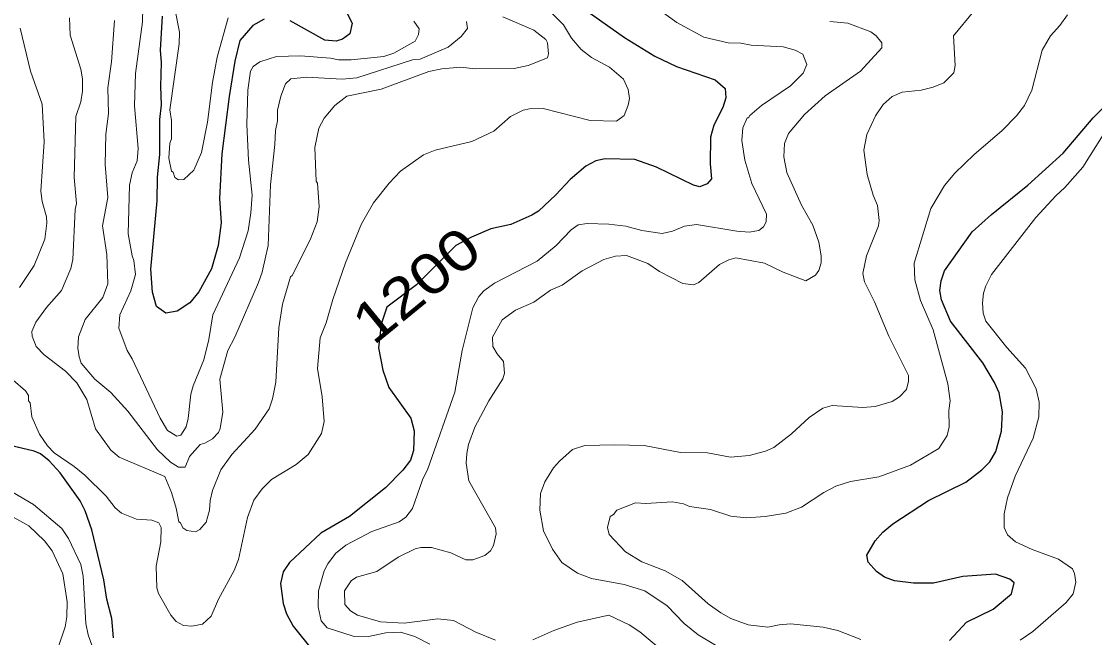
# Model space of a CAD drawing. Extents: x 598.3 to 623.2, y 6902.2 to 6930.1.
# Drawn here: x 602.546 to 604.675, y 6920.281 to 6921.503 of the extents above; entities that cross this region are included whole.
import ezdxf
from ezdxf.enums import TextEntityAlignment as Align

# ---------------------------------------------------------------- set-up
doc = ezdxf.new("R2010")
doc.units = 0
doc.header["$LTSCALE"] = 0.032
doc.layers.add('1', color=7, linetype='Continuous', lineweight=25)
doc.layers.add('2', color=7, linetype='Continuous', lineweight=13)
doc.layers.add('61', color=7, linetype='Continuous')

msp = doc.modelspace()

# ---------------------------------------------------------------- linework, layer by layer
at = {"layer": '1'}
for points in [[(603.5982, 6921.5743), (603.7424, 6921.4717), (603.8025, 6921.4348), (603.8455, 6921.4141), (603.9224, 6921.3878), (603.942, 6921.3707), (603.9432, 6921.3519), (603.9376, 6921.3327), (603.9197, 6921.2975), (603.9132, 6921.2739), (603.9124, 6921.2211), (603.9148, 6921.1911), (603.9061, 6921.1812), (603.8916, 6921.1756), (603.8792, 6921.179), (603.8061, 6921.2144), (603.7627, 6921.2296), (603.7041, 6921.2312), (603.6851, 6921.2272), (603.6658, 6921.2161), (603.6342, 6921.1901), (603.6062, 6921.1598), (603.5714, 6921.1273), (603.5586, 6921.1191), (603.5169, 6921.101), (603.477, 6921.0918), (603.4389, 6921.0758), (603.4076, 6921.059), (603.3294, 6920.9809), (603.271, 6920.9368), (603.2593, 6920.903), (603.2544, 6920.8562), (603.2625, 6920.8116), (603.2744, 6920.7774), (603.3182, 6920.7164), (603.3247, 6920.6913), (603.3239, 6920.6525), (603.3175, 6920.6333), (603.3027, 6920.6134), (603.2683, 6920.5783), (603.1963, 6920.5215), (603.1397, 6920.4883), (603.0777, 6920.4304), (603.065, 6920.412), (603.06, 6920.3885), (603.0648, 6920.3488), (603.0714, 6920.3287), (603.0848, 6920.3037), (603.1227, 6920.2573)], [(603.1845, 6921.5335), (603.2021, 6921.5002), (603.1975, 6921.479), (603.1829, 6921.4684), (603.1704, 6921.4645), (603.1476, 6921.4661), (603.0786, 6921.5048)], [(603.027, 6921.5078), (603.0048, 6921.4957), (602.9793, 6921.4655), (602.9694, 6921.4247), (602.9579, 6921.3544), (602.9435, 6921.241), (602.9387, 6921.1522), (602.9418, 6921.1039), (602.9362, 6921.0588), (602.9229, 6921.0128), (602.8978, 6920.9672), (602.8801, 6920.9454), (602.8547, 6920.9287), (602.8319, 6920.9246), (602.8137, 6920.9383), (602.8058, 6920.9668), (602.8026, 6921.0119), (602.8147, 6921.1476), (602.8155, 6921.1945), (602.8204, 6921.2399), (602.8205, 6921.309), (602.8237, 6921.3378), (602.8221, 6921.3746), (602.8236, 6921.4218), (602.8213, 6921.4466), (602.8253, 6921.5141)], [(604.3869, 6920.2754), (604.4209, 6920.3116), (604.4737, 6920.3378), (604.5102, 6920.3678), (604.5154, 6920.3899), (604.507, 6920.3972), (604.4786, 6920.4073), (604.4135, 6920.4023), (604.3555, 6920.3894), (604.3157, 6920.3894), (604.2778, 6920.3942), (604.2579, 6920.4009), (604.2425, 6920.4123), (604.2257, 6920.4309), (604.2234, 6920.4447), (604.2399, 6920.4734), (604.2546, 6920.4903), (604.2745, 6920.5071), (604.3458, 6920.5531), (604.4195, 6920.5895), (604.4512, 6920.6143), (604.4672, 6920.6301), (604.4789, 6920.6506), (604.4905, 6920.6911), (604.492, 6920.7289), (604.4856, 6920.7671), (604.4765, 6920.7871), (604.4536, 6920.8263), (604.3894, 6920.9089), (604.3713, 6920.9511), (604.3682, 6920.9695), (604.3706, 6920.9889), (604.3772, 6921.0089), (604.4319, 6921.0861), (604.4702, 6921.1208), (604.5425, 6921.1789), (604.6124, 6921.2424), (604.672, 6921.3124), (604.6925, 6921.333)], [(602.728, 6920.2808), (602.7249, 6920.3193), (602.7153, 6920.3575), (602.7089, 6920.396), (602.6856, 6920.4952), (602.6722, 6920.533), (602.6625, 6920.5524), (602.6226, 6920.6082), (602.6006, 6920.6318), (602.5838, 6920.6457), (602.5706, 6920.6508), (602.5093, 6920.6655)]]:
    msp.add_lwpolyline(points, dxfattribs=at)
at = {"layer": '2'}
for points in [[(603.3241, 6921.5038), (603.3348, 6921.4887), (603.3335, 6921.4777), (603.327, 6921.4641), (603.2844, 6921.4405), (603.2647, 6921.4342), (603.2002, 6921.4272), (603.1745, 6921.4272), (603.1586, 6921.4305), (603.0995, 6921.4352), (603.0517, 6921.4338), (603.0184, 6921.4234), (603.0057, 6921.4139), (603.0002, 6921.4051), (602.9948, 6921.367), (602.9928, 6921.2988), (602.9965, 6921.2283), (603.0033, 6921.1587), (603.001, 6921.1239), (602.9953, 6921.0883), (602.9783, 6921.0346), (602.9257, 6920.9215), (602.9176, 6920.8729), (602.9079, 6920.8325), (602.8861, 6920.7807), (602.882, 6920.7645), (602.8764, 6920.7159), (602.8723, 6920.6997), (602.8621, 6920.6829), (602.8537, 6920.6809), (602.8353, 6920.692), (602.8207, 6920.7167), (602.7652, 6920.8341), (602.7554, 6920.8505), (602.7387, 6920.8951), (602.7412, 6920.9215), (602.7626, 6920.969), (602.7718, 6921.0017), (602.7687, 6921.0292), (602.7651, 6921.0387), (602.7577, 6921.0819), (602.7598, 6921.1786), (602.7654, 6921.2032), (602.7751, 6921.2272), (602.7775, 6921.2513), (602.7703, 6921.3364), (602.7718, 6921.4001), (602.7857, 6921.5027), (602.7872, 6921.5597)], [(603.7989, 6921.5349), (603.8458, 6921.5013), (603.8997, 6921.4726), (603.9479, 6921.4614), (603.9734, 6921.4603), (603.9937, 6921.4564), (604.0571, 6921.4531), (604.0806, 6921.4463), (604.0962, 6921.4384), (604.1042, 6921.4181), (604.0968, 6921.4007), (604.0715, 6921.3757), (604.0139, 6921.3367), (603.9912, 6921.3172), (603.9885, 6921.3124), (603.9854, 6921.3121), (603.977, 6921.2926), (603.9749, 6921.2672), (603.981, 6921.2282), (603.995, 6921.1819), (604.0239, 6921.121), (604.0234, 6921.1063), (604.0183, 6921.0961), (604.0089, 6921.089), (603.9896, 6921.0856), (603.965, 6921.0873), (603.8852, 6921.1009), (603.8615, 6921.0977), (603.8372, 6921.0875), (603.8167, 6921.0832), (603.7766, 6921.0886), (603.7449, 6921.0977), (603.7115, 6921.1017), (603.6681, 6921.1026), (603.6506, 6921.1002), (603.6362, 6921.0902), (603.6067, 6921.0591), (603.5693, 6921.0281), (603.484, 6920.9842), (603.4632, 6920.9689), (603.4533, 6920.9582)], [(602.5747, 6920.8585), (602.5671, 6920.8789), (602.5663, 6920.8888), (602.5745, 6920.9068), (602.5956, 6920.936), (602.6253, 6920.9698), (602.6439, 6921.0136), (602.6474, 6921.0312), (602.6521, 6921.1304), (602.6546, 6921.1425), (602.6505, 6921.1939), (602.6538, 6921.3149), (602.6635, 6921.3441), (602.6667, 6921.3655), (602.6666, 6921.3894), (602.6634, 6921.4088), (602.6424, 6921.4765), (602.6407, 6921.5109)], [(603.5011, 6921.5125), (603.5622, 6921.4861), (603.586, 6921.4678), (603.5894, 6921.4608), (603.5918, 6921.4394), (603.5894, 6921.4315), (603.5509, 6921.4159), (603.5234, 6921.4102), (603.4459, 6921.4093), (603.4168, 6921.4126), (603.3796, 6921.4094), (603.3538, 6921.4043), (603.2595, 6921.3689), (603.1915, 6921.3552), (603.1673, 6921.3369), (603.1462, 6921.3119), (603.136, 6921.2915), (603.1281, 6921.2537), (603.1305, 6921.1868), (603.1329, 6921.1824), (603.1361, 6921.1355), (603.1322, 6921.1061), (603.1183, 6921.0702), (603.0828, 6920.9993), (603.0794, 6920.9968), (603.0634, 6920.9426), (603.0564, 6920.8959), (603.0503, 6920.7883), (603.044, 6920.7551), (603.0372, 6920.7348), (603.0095, 6920.6949), (602.9629, 6920.6444), (602.9415, 6920.6139), (602.9249, 6920.5734), (602.92, 6920.5535), (602.919, 6920.5338), (602.912, 6920.5103), (602.8999, 6920.4955), (602.8911, 6920.4913), (602.874, 6920.4939), (602.866, 6920.4993), (602.8611, 6920.509), (602.8578, 6920.5108), (602.8528, 6920.5378), (602.8433, 6920.5694), (602.8299, 6920.6006), (602.7398, 6920.6394), (602.7228, 6920.6529), (602.6928, 6920.6957), (602.6751, 6920.7536), (602.6554, 6920.7867), (602.6331, 6920.8099), (602.591, 6920.8424), (602.5747, 6920.8585)], [(602.8506, 6921.5257), (602.8592, 6921.482), (602.8584, 6921.4588), (602.8399, 6921.3279), (602.8431, 6921.3071), (602.8432, 6921.2704), (602.8399, 6921.2618), (602.8382, 6921.2324), (602.8431, 6921.2066), (602.8464, 6921.2043), (602.8498, 6921.1941)], [(602.8498, 6921.1941), (602.8571, 6921.1892), (602.8676, 6921.1901), (602.8878, 6921.2087), (602.9031, 6921.2437), (602.9151, 6921.3034), (602.9248, 6921.3824), (602.9337, 6921.4326), (602.9558, 6921.5107)], [(602.905, 6920.3078), (602.9222, 6920.3236), (602.9369, 6920.3576), (602.9677, 6920.4145), (602.9764, 6920.4365), (602.9944, 6920.5197), (603.0068, 6920.554), (603.023, 6920.5766), (603.0417, 6920.5946), (603.0906, 6920.6248), (603.1143, 6920.6445), (603.1408, 6920.6863), (603.1466, 6920.7097), (603.1427, 6920.7588), (603.1329, 6920.8153), (603.1386, 6920.8762), (603.1505, 6920.906), (603.1636, 6920.952), (603.1886, 6921.0246), (603.2202, 6921.1023), (603.2444, 6921.1439), (603.2755, 6921.183), (603.2978, 6921.2068), (603.3432, 6921.2392), (603.3666, 6921.2484), (603.4392, 6921.2653), (603.4831, 6921.2858), (603.5159, 6921.3152), (603.5415, 6921.3272), (603.5537, 6921.3302), (603.5808, 6921.3309), (603.6742, 6921.3067), (603.7266, 6921.306), (603.7416, 6921.3171), (603.7498, 6921.3376), (603.7522, 6921.3509), (603.7498, 6921.3683), (603.74, 6921.3891), (603.7127, 6921.4129), (603.6769, 6921.4318), (603.6565, 6921.4477), (603.6368, 6921.4703), (603.6214, 6921.4965), (603.5891, 6921.5295)], [(603.923, 6920.2663), (603.8887, 6920.287), (603.8606, 6920.3094), (603.8269, 6920.3446), (603.7824, 6920.3739), (603.7419, 6920.3869), (603.6767, 6920.3987), (603.6493, 6920.4088), (603.6181, 6920.4303), (603.5991, 6920.4566), (603.5817, 6920.493), (603.5741, 6920.5338), (603.5758, 6920.567), (603.5844, 6920.5904), (603.6012, 6920.6179), (603.6131, 6920.6316), (603.6392, 6920.6545), (603.6637, 6920.6622), (603.7233, 6920.6639), (603.7811, 6920.6622), (603.8531, 6920.6485), (603.9071, 6920.6476), (603.9525, 6920.6391), (603.9899, 6920.6428), (604.022, 6920.6509), (604.0387, 6920.6584), (604.0737, 6920.6858), (604.1084, 6920.7182), (604.1361, 6920.7366), (604.1543, 6920.7415), (604.2151, 6920.7375), (604.2394, 6920.7397), (604.2736, 6920.7493), (604.2882, 6920.7587), (604.3018, 6920.7733), (604.3058, 6920.7899), (604.3058, 6920.8014), (604.2669, 6920.8794), (604.2385, 6920.9474), (604.2188, 6920.9868), (604.2152, 6921.0033), (604.2223, 6921.0389), (604.246, 6921.098), (604.2476, 6921.1085), (604.2443, 6921.1382), (604.2358, 6921.1591), (604.2241, 6921.2), (604.2169, 6921.248), (604.2233, 6921.2793), (604.2404, 6921.3162), (604.2556, 6921.3389), (604.2735, 6921.3543), (604.2935, 6921.3632), (604.3307, 6921.3672), (604.355, 6921.3729), (604.3761, 6921.3817), (604.3958, 6921.4018), (604.3981, 6921.4164), (604.395, 6921.4751), (604.4353, 6921.5236)], [(604.6214, 6921.5168), (604.6061, 6921.4952), (604.5874, 6921.4747), (604.5708, 6921.4464), (604.5505, 6921.367), (604.5362, 6921.3366), (604.5201, 6921.316), (604.4908, 6921.2867), (604.436, 6921.2399), (604.3975, 6921.2023), (604.3771, 6921.1784), (604.3498, 6921.1323), (604.3169, 6921.0239), (604.3183, 6920.991), (604.3298, 6920.9497), (604.3545, 6920.8918), (604.3836, 6920.785), (604.3884, 6920.7507), (604.386, 6920.7321), (604.3868, 6920.6992), (604.3826, 6920.6822), (604.366, 6920.6562), (604.3098, 6920.6232), (604.2469, 6920.6004), (604.1904, 6920.591), (604.1619, 6920.5816), (604.1381, 6920.569), (604.0935, 6920.5402), (604.0625, 6920.5279), (604.0217, 6920.5213), (603.984, 6920.5191), (603.9535, 6920.5222), (603.913, 6920.5352), (603.8714, 6920.5415), (603.8596, 6920.5465), (603.8377, 6920.5505), (603.7847, 6920.5473), (603.7644, 6920.5488), (603.7269, 6920.534), (603.7206, 6920.5256), (603.7138, 6920.5215), (603.7084, 6920.4997), (603.7119, 6920.4858), (603.744, 6920.4517), (603.7767, 6920.4317), (603.8229, 6920.4135), (603.8564, 6920.3944), (603.9086, 6920.3486), (603.9335, 6920.3303), (603.9531, 6920.3192), (603.9877, 6920.3068), (604.0264, 6920.302), (604.049, 6920.3068), (604.0717, 6920.3084), (604.1365, 6920.302), (604.1656, 6920.2956), (604.211, 6920.2776)], [(602.5433, 6921.4901), (602.5634, 6921.4052), (602.5865, 6921.3392), (602.5905, 6921.265), (602.5841, 6921.1667), (602.5866, 6921.1461), (602.5953, 6921.1161), (602.5962, 6921.1031), (602.5921, 6921.0718), (602.5708, 6921.0195), (602.5418, 6920.9756)], [(602.7305, 6921.5052), (602.7242, 6921.4234), (602.7169, 6921.3719), (602.7184, 6921.3209), (602.7128, 6921.2799), (602.712, 6921.2198), (602.7168, 6921.1543), (602.7063, 6921.0979), (602.7152, 6921.041), (602.7168, 6920.9828), (602.707, 6920.9558), (602.6722, 6920.9121), (602.6586, 6920.8778), (602.6577, 6920.8552), (602.66, 6920.8379), (602.6642, 6920.8259), (602.6913, 6920.7938), (602.7231, 6920.7676), (602.7569, 6920.7307), (602.8157, 6920.6539), (602.8414, 6920.629), (602.8575, 6920.6193), (602.8705, 6920.6194), (602.8792, 6920.6404), (602.9, 6920.6646), (602.9097, 6920.667), (602.925, 6920.6753), (602.9368, 6920.6879), (602.9401, 6920.6959), (602.9452, 6920.7286), (602.9395, 6920.7936), (602.9552, 6920.8509), (602.9692, 6920.8773), (603.0163, 6920.986), (603.023, 6921.006), (603.0349, 6921.0588), (603.0399, 6921.1795), (603.0487, 6921.2591), (603.0496, 6921.2874), (603.0535, 6921.3063), (603.0539, 6921.3272), (603.0601, 6921.3554), (603.0699, 6921.3796), (603.0803, 6921.3899), (603.1119, 6921.3932), (603.1822, 6921.3892), (603.211, 6921.3916), (603.3216, 6921.4271), (603.3367, 6921.4287), (603.3926, 6921.4523), (603.4182, 6921.4737), (603.4307, 6921.4896), (603.4285, 6921.5035)], [(604.1496, 6921.5037), (604.1852, 6921.5), (604.2309, 6921.4829), (604.2417, 6921.4751), (604.2531, 6921.4613), (604.2532, 6921.451), (604.2106, 6921.4047), (604.1406, 6921.356), (604.0997, 6921.3189), (604.0674, 6921.2812), (604.0598, 6921.2613), (604.0583, 6921.2348), (604.0641, 6921.2039), (604.0934, 6921.1389), (604.1163, 6921.0996), (604.1277, 6921.0656), (604.1327, 6921.0389), (604.1326, 6921.0249), (604.1279, 6921.0092), (604.1211, 6921.0002), (604.1023, 6920.9893), (604.0568, 6921.006), (604.0199, 6921.0241), (603.9635, 6921.0345), (603.9495, 6921.0307), (603.9311, 6921.0216), (603.8901, 6920.9858), (603.8789, 6920.9812), (603.8583, 6920.9836)], [(604.6918, 6921.2788), (604.6515, 6921.2143), (604.6161, 6921.1739)], [(604.6161, 6921.1739), (604.5983, 6921.1579), (604.5585, 6921.1147), (604.4707, 6921.0014), (604.459, 6920.9791), (604.4548, 6920.9647), (604.4527, 6920.9451), (604.4539, 6920.9248), (604.4594, 6920.9088), (604.5011, 6920.857), (604.5381, 6920.816), (604.5588, 6920.7747), (604.5648, 6920.7483), (604.5641, 6920.7194), (604.5535, 6920.6768), (604.5177, 6920.6018), (604.5021, 6920.5583), (604.4954, 6920.5266), (604.4955, 6920.4997), (604.5024, 6920.4851), (604.5182, 6920.471), (604.5514, 6920.4562), (604.6035, 6920.4372), (604.6311, 6920.4177), (604.6352, 6920.4083), (604.6377, 6920.3913), (604.6324, 6920.3684), (604.6189, 6920.3511), (604.5526, 6920.2936), (604.5276, 6920.276)], [(603.8583, 6920.9836), (603.8118, 6921.0075), (603.7888, 6921.0232), (603.7465, 6921.0394), (603.7241, 6921.0379), (603.7012, 6921.0313), (603.658, 6921.0089), (603.6189, 6920.9805), (603.5957, 6920.9705), (603.5625, 6920.9467), (603.5257, 6920.9305), (603.4997, 6920.9115), (603.4806, 6920.877), (603.4809, 6920.8587), (603.4894, 6920.8439), (603.502, 6920.8287), (603.5043, 6920.8059), (603.5011, 6920.7947), (603.4732, 6920.7509), (603.4456, 6920.6984), (603.433, 6920.6645), (603.4292, 6920.6463), (603.4284, 6920.6276), (603.4333, 6920.5925), (603.4865, 6920.499), (603.4874, 6920.4871), (603.4822, 6920.464), (603.4761, 6920.4534), (603.4651, 6920.4439), (603.4411, 6920.4355), (603.4273, 6920.4358), (603.3975, 6920.4497), (603.3595, 6920.4598), (603.3383, 6920.4598), (603.3266, 6920.4572), (603.293, 6920.4411), (603.251, 6920.4127), (603.2106, 6920.4015), (603.1996, 6920.3936), (603.1864, 6920.374), (603.1872, 6920.3467), (603.1984, 6920.3344), (603.2128, 6920.3259), (603.2582, 6920.3124), (603.305, 6920.3102), (603.3719, 6920.3182), (603.403, 6920.315), (603.4473, 6920.2921), (603.4861, 6920.2759)], [(603.4533, 6920.9582), (603.4412, 6920.9356), (603.4203, 6920.8506), (603.4059, 6920.768), (603.352, 6920.6162), (603.3416, 6920.594), (603.3214, 6920.5373), (603.3081, 6920.5202), (603.2952, 6920.511), (603.2409, 6920.492), (603.1894, 6920.4645), (603.1687, 6920.4478), (603.1534, 6920.4275), (603.1463, 6920.4135), (603.1353, 6920.3738), (603.1346, 6920.3423), (603.1407, 6920.3147), (603.1525, 6920.3009), (603.2039, 6920.2842), (603.2346, 6920.2833), (603.2687, 6920.2906), (603.298, 6920.2922), (603.3263, 6920.2837), (603.3558, 6920.2682)], [(602.529, 6920.7917), (602.5537, 6920.7711), (602.5598, 6920.7616), (602.5599, 6920.7511), (602.563, 6920.7468), (602.5662, 6920.7191), (602.5816, 6920.6848), (602.5974, 6920.6617), (602.6109, 6920.6475), (602.6502, 6920.621), (602.6712, 6920.6035), (602.7137, 6920.5616), (602.7315, 6920.539), (602.7443, 6920.5279), (602.7738, 6920.5164), (602.8042, 6920.514), (602.8181, 6920.509), (602.8228, 6920.4996), (602.8221, 6920.4713), (602.8129, 6920.4233), (602.814, 6920.3803), (602.8175, 6920.3686), (602.8421, 6920.3257), (602.8527, 6920.3135), (602.8674, 6920.3053), (602.884, 6920.3037), (602.905, 6920.3078)], [(602.6939, 6920.2418), (602.6779, 6920.2869), (602.6732, 6920.309), (602.6682, 6920.4034), (602.6632, 6920.4264), (602.639, 6920.4779), (602.6257, 6920.4975), (602.5693, 6920.545), (602.528, 6920.5697)], [(602.5005, 6919.9196), (602.5644, 6919.9328), (602.5836, 6919.943), (602.5998, 6919.9559), (602.6232, 6919.9828), (602.635, 6920.0163), (602.6359, 6920.0662), (602.6318, 6920.0955), (602.6229, 6920.1182), (602.6141, 6920.1517), (602.6107, 6920.2138), (602.6181, 6920.2594), (602.6326, 6920.3028), (602.6358, 6920.3222), (602.6366, 6920.3524), (602.6278, 6920.4078), (602.6066, 6920.4536), (602.5917, 6920.4733), (602.5604, 6920.5029), (602.5115, 6920.5301)], [(603.5607, 6920.2769), (603.6018, 6920.2953), (603.6483, 6920.3118), (603.7111, 6920.3261), (603.7516, 6920.3067), (603.773, 6920.2927), (603.8179, 6920.2548)]]:
    msp.add_lwpolyline(points, dxfattribs=at)

# ---------------------------------------------------------------- texts
at = {"layer": '61', "width": 1.2}
msp.add_text('1200', height=0.08, rotation=39.289, dxfattribs=at).set_placement((603.3544, 6920.9496), align=Align.CENTER)

doc.saveas('drawing.dxf')
